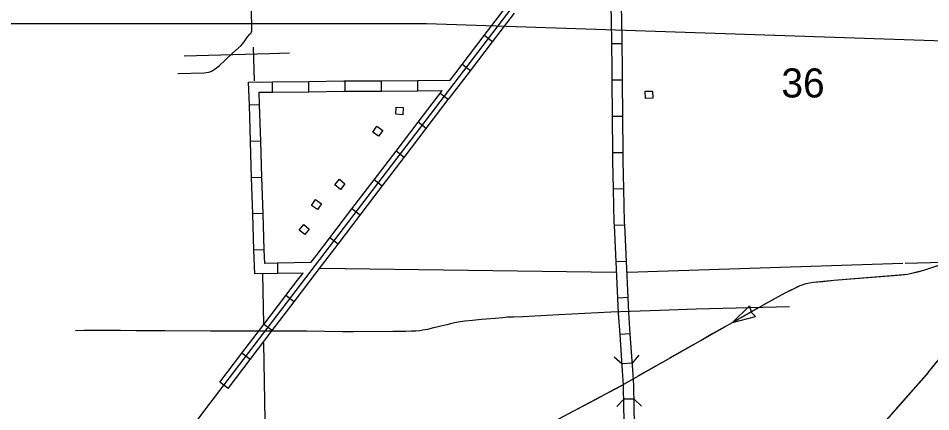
# Model space of a CAD drawing. Extents: x 1671357 to 13005564, y 567358 to 14261451.
# Drawn here: x 12758292.019 to 12758296.447, y 14259942.281 to 14259944.191 of the extents above; entities that cross this region are included whole.
import ezdxf

# ---------------------------------------------------------------- set-up
doc = ezdxf.new("R2010")
doc.units = 0
for name, color, linetype in [('32', 7, 'Continuous'), ('35', 7, 'Continuous'), ('38', 7, 'Continuous'), ('4', 7, 'Continuous'), ('43', 7, 'Continuous'), ('5', 7, 'Continuous'), ('56', 7, 'Continuous'), ('Default', 7, 'Continuous')]:
    doc.layers.add(name, color=color, linetype=linetype)

msp = doc.modelspace()

# ---------------------------------------------------------------- linework, layer by layer
at = {"layer": '32'}
for p, q in [((12758294.3198, 14259944.0767), (12758294.28, 14259944.1071)), ((12758294.9496, 14259944.0678), (12758294.8995, 14259944.0671)), ((12758294.2129, 14259943.9366), (12758294.1731, 14259943.9669)), ((12758293.2529, 14259943.833), (12758293.2524, 14259943.883)), ((12758293.4292, 14259943.835), (12758293.4286, 14259943.885)), ((12758293.6054, 14259943.8369), (12758293.605, 14259943.887)), ((12758293.7817, 14259943.8383), (12758293.7813, 14259943.8884)), ((12758293.9579, 14259943.8397), (12758293.9575, 14259943.8898)), ((12758294.9517, 14259943.8913), (12758294.9017, 14259943.891)), ((12758294.0882, 14259943.81), (12758294.0662, 14259943.8268)), ((12758294.106, 14259943.7964), (12758294.0882, 14259943.81)), ((12758293.1905, 14259943.7715), (12758293.1405, 14259943.7699)), ((12758294.9527, 14259943.715), (12758294.9026, 14259943.7148)), ((12758293.9991, 14259943.6562), (12758293.9593, 14259943.6866)), ((12758293.1961, 14259943.5953), (12758293.1461, 14259943.5937)), ((12758293.8922, 14259943.5161), (12758293.8524, 14259943.5464)), ((12758294.9537, 14259943.5388), (12758294.9036, 14259943.5385)), ((12758293.2017, 14259943.4191), (12758293.1517, 14259943.4175)), ((12758293.7853, 14259943.3759), (12758293.7455, 14259943.4063)), ((12758294.9575, 14259943.363), (12758294.9074, 14259943.3618)), ((12758293.6784, 14259943.2357), (12758293.6386, 14259943.2661)), ((12758293.2073, 14259943.2429), (12758293.1573, 14259943.2413)), ((12758294.9623, 14259943.1873), (12758294.9123, 14259943.185)), ((12758293.5715, 14259943.0955), (12758293.5317, 14259943.1259)), ((12758293.2129, 14259943.0667), (12758293.1629, 14259943.0651)), ((12758293.2766, 14259943.0024), (12758293.2775, 14259942.9524)), ((12758294.9705, 14259943.0113), (12758294.9204, 14259943.0089)), ((12758293.3578, 14259942.8152), (12758293.3179, 14259942.8456)), ((12758294.9786, 14259942.8352), (12758294.9286, 14259942.8328)), ((12758293.2509, 14259942.675), (12758293.211, 14259942.7054)), ((12758294.9892, 14259942.6598), (12758294.9392, 14259942.6563)), ((12758293.144, 14259942.5349), (12758293.1041, 14259942.5652)), ((12758294.9992, 14259942.5179), (12758294.9492, 14259942.5144)), ((12758293.0371, 14259942.3947), (12758292.9972, 14259942.4251)), ((12758295.0079, 14259942.3431), (12758294.9578, 14259942.3421))]:
    msp.add_line(p, q, dxfattribs=at)
for points in [[(12758292.9509, 14259942.3231), (12758294.9018, 14259944.8811)], [(12758294.28, 14259944.1071), (12758294.3869, 14259944.2473)], [(12758294.8995, 14259944.0671), (12758294.8976, 14259944.187), (12758294.8959, 14259944.2429)], [(12758294.9496, 14259944.0678), (12758294.9477, 14259944.1881), (12758294.946, 14259944.2444)], [(12758292.7938, 14259943.9226), (12758292.9219, 14259943.9263), (12758292.9421, 14259943.9293), (12758292.9494, 14259943.9316), (12758292.954, 14259943.9334), (12758292.9599, 14259943.9367), (12758292.9694, 14259943.943), (12758292.9807, 14259943.9514), (12758292.9941, 14259943.961), (12758293.0584, 14259944.0218), (12758293.1002, 14259944.0591), (12758293.1149, 14259944.077), (12758293.1257, 14259944.0915), (12758293.1337, 14259944.1035), (12758293.1433, 14259944.1139), (12758293.1487, 14259944.1208), (12758293.1531, 14259944.1296), (12758293.1524, 14259944.139), (12758293.1503, 14259944.2344)], [(12758294.3198, 14259944.0767), (12758294.4267, 14259944.2169)], [(12758294.1731, 14259943.9669), (12758294.28, 14259944.1071)], [(12758294.2129, 14259943.9366), (12758294.3198, 14259944.0767)], [(12758294.9017, 14259943.891), (12758294.9013, 14259943.9508), (12758294.8995, 14259944.0671)], [(12758294.9517, 14259943.8913), (12758294.9514, 14259943.9513), (12758294.9496, 14259944.0678)], [(12758294.1153, 14259943.8911), (12758294.1424, 14259943.9267)], [(12758294.1211, 14259943.8161), (12758294.2129, 14259943.9366)], [(12758294.1424, 14259943.9267), (12758294.1731, 14259943.9669)], [(12758293.1405, 14259943.7699), (12758293.1369, 14259943.8817), (12758293.2524, 14259943.883)], [(12758293.2524, 14259943.883), (12758293.4286, 14259943.885)], [(12758293.4286, 14259943.885), (12758293.5982, 14259943.887), (12758293.605, 14259943.887)], [(12758293.605, 14259943.887), (12758293.7813, 14259943.8884)], [(12758293.7813, 14259943.8884), (12758293.9575, 14259943.8898)], [(12758293.9575, 14259943.8898), (12758294.1153, 14259943.8911)], [(12758294.9026, 14259943.7148), (12758294.9017, 14259943.891)], [(12758294.9527, 14259943.715), (12758294.9517, 14259943.8913)], [(12758293.4292, 14259943.835), (12758293.5987, 14259943.8369), (12758293.6054, 14259943.8369)], [(12758293.6054, 14259943.8369), (12758293.7817, 14259943.8383)], [(12758293.7817, 14259943.8383), (12758293.9579, 14259943.8397)], [(12758293.9579, 14259943.8397), (12758294.0768, 14259943.8407)], [(12758294.0662, 14259943.8268), (12758294.0768, 14259943.8407)], [(12758293.1905, 14259943.7715), (12758293.1886, 14259943.8322), (12758293.2529, 14259943.833)], [(12758293.2529, 14259943.833), (12758293.4292, 14259943.835)], [(12758293.9593, 14259943.6866), (12758294.0532, 14259943.8096)], [(12758293.9991, 14259943.6562), (12758294.106, 14259943.7964)], [(12758294.0532, 14259943.8096), (12758294.0662, 14259943.8268)], [(12758294.106, 14259943.7964), (12758294.1166, 14259943.8103)], [(12758294.1166, 14259943.8103), (12758294.1211, 14259943.8161)], [(12758293.1461, 14259943.5937), (12758293.1405, 14259943.7699)], [(12758293.1961, 14259943.5953), (12758293.1905, 14259943.7715)], [(12758294.9036, 14259943.5385), (12758294.9026, 14259943.7148)], [(12758294.9537, 14259943.5388), (12758294.9527, 14259943.715)], [(12758293.8524, 14259943.5464), (12758293.9593, 14259943.6866)], [(12758293.8922, 14259943.5161), (12758293.9991, 14259943.6562)], [(12758293.1517, 14259943.4175), (12758293.1461, 14259943.5937)], [(12758293.2017, 14259943.4191), (12758293.1961, 14259943.5953)], [(12758293.7455, 14259943.4063), (12758293.8524, 14259943.5464)], [(12758294.9074, 14259943.3618), (12758294.9039, 14259943.499), (12758294.9036, 14259943.5385)], [(12758294.9575, 14259943.363), (12758294.9539, 14259943.4998), (12758294.9537, 14259943.5388)], [(12758293.7853, 14259943.3759), (12758293.8922, 14259943.5161)], [(12758293.1573, 14259943.2413), (12758293.1517, 14259943.4175)], [(12758293.2073, 14259943.2429), (12758293.2017, 14259943.4191)], [(12758293.6386, 14259943.2661), (12758293.7455, 14259943.4063)], [(12758293.6784, 14259943.2357), (12758293.7853, 14259943.3759)], [(12758294.9123, 14259943.185), (12758294.9116, 14259943.2002), (12758294.9074, 14259943.3618)], [(12758294.9623, 14259943.1873), (12758294.9616, 14259943.202), (12758294.9575, 14259943.363)], [(12758293.5317, 14259943.1259), (12758293.6386, 14259943.2661)], [(12758293.1629, 14259943.0651), (12758293.1573, 14259943.2413)], [(12758293.2129, 14259943.0667), (12758293.2073, 14259943.2429)], [(12758293.5715, 14259943.0955), (12758293.6784, 14259943.2357)], [(12758294.9204, 14259943.0089), (12758294.9123, 14259943.185)], [(12758294.9705, 14259943.0113), (12758294.9623, 14259943.1873)], [(12758293.4647, 14259943.0381), (12758293.5317, 14259943.1259)], [(12758293.475, 14259942.9689), (12758293.5715, 14259943.0955)], [(12758293.2775, 14259942.9524), (12758293.1665, 14259942.9505), (12758293.1629, 14259943.0651)], [(12758293.2766, 14259943.0024), (12758293.215, 14259943.0014), (12758293.2129, 14259943.0667)], [(12758293.4396, 14259943.0051), (12758293.2766, 14259943.0024)], [(12758293.4396, 14259943.0051), (12758293.4647, 14259943.0381)], [(12758294.9286, 14259942.8328), (12758294.9204, 14259943.0089)], [(12758294.9786, 14259942.8352), (12758294.9705, 14259943.0113)], [(12758293.4009, 14259942.9544), (12758293.2775, 14259942.9524)], [(12758293.3749, 14259942.9202), (12758293.4009, 14259942.9544)], [(12758293.4392, 14259942.9219), (12758293.4647, 14259942.9554)], [(12758293.4647, 14259942.9554), (12758293.475, 14259942.9689)], [(12758293.3179, 14259942.8456), (12758293.3749, 14259942.9202)], [(12758293.3578, 14259942.8152), (12758293.4392, 14259942.9219)], [(12758293.211, 14259942.7054), (12758293.3179, 14259942.8456)], [(12758294.9392, 14259942.6563), (12758294.932, 14259942.7595), (12758294.9286, 14259942.8328)], [(12758294.9892, 14259942.6598), (12758294.982, 14259942.7624), (12758294.9786, 14259942.8352)], [(12758293.2509, 14259942.675), (12758293.3578, 14259942.8152)], [(12758293.1041, 14259942.5652), (12758293.211, 14259942.7054)], [(12758293.144, 14259942.5349), (12758293.2509, 14259942.675)], [(12758294.9516, 14259942.4805), (12758294.9392, 14259942.6563)], [(12758295.0015, 14259942.484), (12758294.9892, 14259942.6598)], [(12758292.9972, 14259942.4251), (12758293.1041, 14259942.5652)], [(12758293.0371, 14259942.3947), (12758293.144, 14259942.5349)], [(12758294.9585, 14259942.3057), (12758294.9566, 14259942.4086), (12758294.9516, 14259942.4805)], [(12758295.0086, 14259942.3066), (12758295.0067, 14259942.4108), (12758295.0015, 14259942.484)], [(12758291.3155, 14259940.156), (12758292.9509, 14259942.3231)], [(12758294.9618, 14259942.1294), (12758294.9585, 14259942.3057)], [(12758295.0118, 14259942.1303), (12758295.0086, 14259942.3066)]]:
    msp.add_lwpolyline(points, dxfattribs=at)
at = {"layer": '35'}
for points in [[(12758297.5302, 14259947.1094), (12758297.5384, 14259946.6436), (12758297.5513, 14259946.1994), (12758297.5681, 14259945.7034), (12758297.596, 14259944.4035), (12758297.5896, 14259944.3429), (12758297.5579, 14259944.2551), (12758297.5409, 14259944.2229), (12758296.8901, 14259943.1879), (12758296.8478, 14259943.1382), (12758296.8138, 14259943.1136), (12758296.7743, 14259943.0908), (12758296.7416, 14259943.0754), (12758296.4119, 14259942.9671), (12758296.3343, 14259942.948), (12758295.9762, 14259942.9184), (12758295.8771, 14259942.9084), (12758295.8403, 14259942.9025), (12758295.811, 14259942.8925), (12758295.7384, 14259942.8563), (12758295.6591, 14259942.8133), (12758294.9447, 14259942.4071)], [(12758294.9447, 14259942.4071), (12758294.5128, 14259942.1776), (12758294.4877, 14259942.1599), (12758294.4502, 14259942.1202), (12758294.0477, 14259941.6529)]]:
    msp.add_lwpolyline(points, dxfattribs=at)
at = {"layer": '38'}
for p, q in [((12758294.9742, 14259942.5162), (12758294.9742, 14259942.5162)), ((12758294.9829, 14259942.3424), (12758294.9829, 14259942.3424))]:
    msp.add_line(p, q, dxfattribs=at)
for points in [[(12758294.9992, 14259942.5179), (12758295.032, 14259942.5557)], [(12758294.9114, 14259942.5472), (12758294.9492, 14259942.5144)], [(12758294.9578, 14259942.3421), (12758294.9231, 14259942.3061)], [(12758295.044, 14259942.3083), (12758295.0079, 14259942.3431)]]:
    msp.add_lwpolyline(points, dxfattribs=at)
at = {"layer": '4'}
for points in [[(12758296.3121, 14259943.0002), (12758294.9762, 14259942.9573)], [(12758296.5073, 14259943.0065), (12758296.3233, 14259943.0006)], [(12758294.9186, 14259942.9568), (12758293.4853, 14259942.976)]]:
    msp.add_lwpolyline(points, dxfattribs=at)
at = {"layer": '43'}
for p, q in [((12758295.4858, 14259942.7148), (12758295.5674, 14259942.7953)), ((12758295.5674, 14259942.7953), (12758295.5751, 14259942.7658)), ((12758295.4858, 14259942.7148), (12758295.5967, 14259942.7437)), ((12758295.5967, 14259942.7437), (12758295.5753, 14259942.7654))]:
    msp.add_line(p, q, dxfattribs=at)
for points in [[(12758296.6826, 14259943.0557), (12758296.4119, 14259942.9671), (12758296.3753, 14259942.9575), (12758296.3343, 14259942.948), (12758296.3047, 14259942.9451), (12758296.2671, 14259942.9415), (12758295.9762, 14259942.9184), (12758295.922, 14259942.9127), (12758295.8771, 14259942.9084), (12758295.8403, 14259942.9025), (12758295.811, 14259942.8925), (12758295.7724, 14259942.8731), (12758295.7384, 14259942.8563), (12758295.6591, 14259942.8133), (12758294.9447, 14259942.4071)], [(12758296.435, 14259942.4717), (12758296.5652, 14259942.6298), (12758296.7198, 14259942.8965), (12758296.7452, 14259942.9441), (12758296.7505, 14259942.9685), (12758296.751, 14259942.9883), (12758296.7372, 14259943.0138), (12758296.7174, 14259943.0324), (12758296.6826, 14259943.0557)], [(12758296.3827, 14259942.9594), (12758296.3753, 14259942.9575), (12758296.3343, 14259942.948), (12758296.318, 14259942.9464)], [(12758296.446, 14259942.9783), (12758296.4119, 14259942.9671), (12758296.3827, 14259942.9594)], [(12758295.9228, 14259942.9128), (12758295.922, 14259942.9127), (12758295.8771, 14259942.9084), (12758295.8403, 14259942.9025), (12758295.811, 14259942.8925), (12758295.7948, 14259942.8844)], [(12758296.0984, 14259942.9281), (12758295.9762, 14259942.9184), (12758295.9666, 14259942.9174)], [(12758296.2741, 14259942.9422), (12758296.2671, 14259942.9415), (12758296.1423, 14259942.9316)], [(12758295.7554, 14259942.8647), (12758295.7384, 14259942.8563), (12758295.6591, 14259942.8133), (12758295.6391, 14259942.8019)], [(12758295.6008, 14259942.7802), (12758295.4858, 14259942.7148)], [(12758295.4475, 14259942.693), (12758295.3901, 14259942.6604)], [(12758295.3901, 14259942.6604), (12758295.3326, 14259942.6277)], [(12758295.2943, 14259942.6059), (12758295.1793, 14259942.5406)], [(12758295.141, 14259942.5188), (12758295.0261, 14259942.4534)], [(12758296.435, 14259942.4717), (12758296.477, 14259942.5228)], [(12758296.435, 14259942.4717), (12758295.3961, 14259941.2916), (12758295.3552, 14259941.2598), (12758295.3095, 14259941.2316), (12758295.2671, 14259941.2128), (12758295.2433, 14259941.2062), (12758295.1162, 14259941.1942), (12758295.0582, 14259941.1913), (12758294.895, 14259941.198), (12758294.8485, 14259941.209), (12758294.8278, 14259941.2155), (12758294.1967, 14259941.582), (12758294.0477, 14259941.6529), (12758293.7846, 14259941.7931), (12758293.7419, 14259941.7995), (12758293.689, 14259941.786), (12758291.7325, 14259941.4348), (12758291.6882, 14259941.4307), (12758291.6611, 14259941.4324), (12758291.6542, 14259941.4341)], [(12758296.435, 14259942.4717), (12758296.3913, 14259942.4221)], [(12758294.8863, 14259942.3761), (12758294.9447, 14259942.4071)], [(12758294.9447, 14259942.4071), (12758294.8863, 14259942.3761)], [(12758294.9447, 14259942.4071), (12758294.8863, 14259942.3761)], [(12758296.3622, 14259942.389), (12758296.2749, 14259942.2898)], [(12758294.7307, 14259942.2934), (12758294.8474, 14259942.3554)], [(12758294.8279, 14259942.3451), (12758294.8474, 14259942.3554)], [(12758294.7307, 14259942.2934), (12758294.789, 14259942.3244)], [(12758294.7307, 14259942.2934), (12758294.789, 14259942.3244)], [(12758294.7307, 14259942.2934), (12758294.789, 14259942.3244)]]:
    msp.add_lwpolyline(points, dxfattribs=at)
at = {"layer": '5'}
for points in [[(12758293.1653, 14259943.8876), (12758293.1611, 14259944.0507)], [(12758293.2042, 14259942.9511), (12758293.2084, 14259942.7065)], [(12758293.2099, 14259942.6165), (12758293.226, 14259941.6744)]]:
    msp.add_lwpolyline(points, dxfattribs=at)
at = {"layer": '56'}
for points in [[(12758295.0631, 14259943.8021), (12758295.0616, 14259943.8368), (12758295.0964, 14259943.8383), (12758295.0979, 14259943.8036)], [(12758293.8854, 14259943.7231), (12758293.8508, 14259943.7252), (12758293.8529, 14259943.76), (12758293.8876, 14259943.7578)], [(12758293.768, 14259943.6185), (12758293.7396, 14259943.6386), (12758293.7597, 14259943.6671), (12758293.7881, 14259943.647)], [(12758293.5823, 14259943.3607), (12758293.5555, 14259943.3828), (12758293.5777, 14259943.4097), (12758293.6045, 14259943.3875)], [(12758293.442, 14259943.2823), (12758293.4619, 14259943.3108), (12758293.4905, 14259943.2909), (12758293.4706, 14259943.2624)], [(12758293.4091, 14259943.1411), (12758293.3823, 14259943.1632), (12758293.4045, 14259943.1901), (12758293.4313, 14259943.168)]]:
    msp.add_lwpolyline(points, close=True, dxfattribs=at)
at = {"layer": 'Default'}
msp.add_line((12758286.2547, 14259944.1661), (12758294.0003, 14259944.1661), dxfattribs=at)
for points in [[(12758294.0003, 14259944.1661), (12758299.7478, 14259943.9734), (12758297.4988, 14259943.307), (12758298.2165, 14259944.0247)], [(12758292.824, 14259944.0096), (12758293.238, 14259944.0196), (12758293.335, 14259944.0237)], [(12758295.761, 14259942.7905), (12758295.3082, 14259942.7795), (12758295.132, 14259942.7735), (12758294.8939, 14259942.7639), (12758294.6416, 14259942.751), (12758294.4682, 14259942.7423), (12758294.4229, 14259942.7406), (12758294.3934, 14259942.7398), (12758294.371, 14259942.7378), (12758294.3331, 14259942.7342), (12758294.2664, 14259942.7294), (12758294.2229, 14259942.7246), (12758294.1865, 14259942.7206), (12758294.1642, 14259942.717), (12758294.1358, 14259942.7126), (12758294.1171, 14259942.7086), (12758294.0983, 14259942.7038), (12758294.0699, 14259942.6974), (12758294.0508, 14259942.6918), (12758294.0348, 14259942.6883), (12758294.0048, 14259942.6811), (12758293.9825, 14259942.6767), (12758293.9673, 14259942.6747), (12758293.9481, 14259942.6727), (12758293.9278, 14259942.6719), (12758293.9006, 14259942.6707), (12758293.8838, 14259942.6707), (12758293.8371, 14259942.6707), (12758293.6458, 14259942.6699), (12758293.5919, 14259942.6699), (12758293.4198, 14259942.6723), (12758293.2944, 14259942.6719), (12758293.193, 14259942.6731), (12758293.0852, 14259942.6731), (12758292.9522, 14259942.6731), (12758292.7302, 14259942.6743), (12758292.5912, 14259942.6743), (12758292.5145, 14259942.6755), (12758292.4754, 14259942.6759), (12758292.3975, 14259942.6759), (12758292.3396, 14259942.6751), (12758292.2965, 14259942.6739)]]:
    msp.add_lwpolyline(points, dxfattribs=at)

# ---------------------------------------------------------------- texts
at = {"layer": '5'}
msp.add_text('36', height=0.14102, dxfattribs=at).set_placement((12758295.7224, 14259943.8069))

doc.saveas('drawing.dxf')
